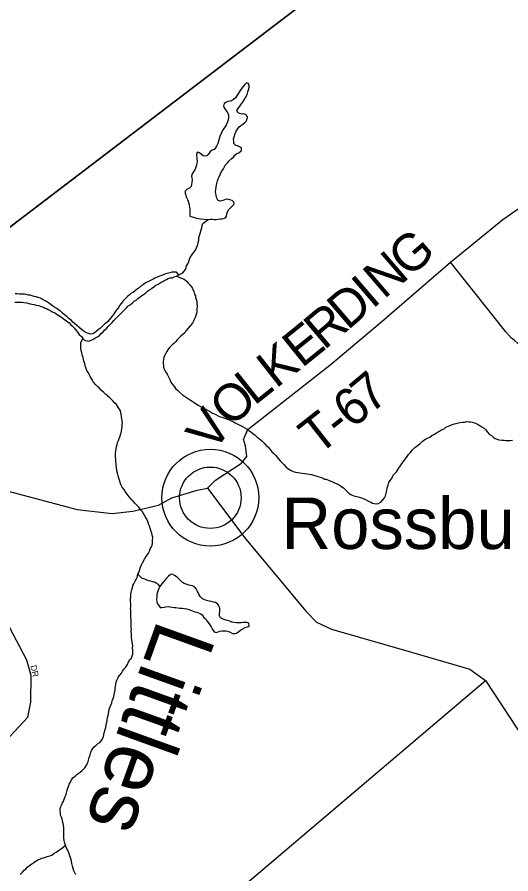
# Model space of a CAD drawing. Extents: x 0 to 1064, y 0 to 440.
# Drawn here: x 312.26 to 324.39, y 90.56 to 111.62 of the extents above; entities that cross this region are included whole.
import ezdxf

# ---------------------------------------------------------------- set-up
doc = ezdxf.new("R2010")
doc.units = 0
for name, color, linetype in [('GM_X_County_Road', 7, 'Continuous'), ('GM_X_Minor_Lake', 7, 'Continuous'), ('GM_X_Minor_River', 7, 'Continuous'), ('GM_X_Minor_River_Text', 7, 'Continuous'), ('GM_X_Township', 7, 'Continuous'), ('GM_X_Township_Road', 7, 'Continuous'), ('GM_X_Township_Road_Text', 7, 'Continuous'), ('GM_X_Township_Subdivision', 7, 'Continuous'), ('GM_X_Township_Subdivision_Text', 7, 'Continuous'), ('GM_X_Unincorporated', 7, 'Continuous'), ('GM_X_Unincorporated_Location', 7, 'Continuous'), ('GM_X_Unincorporated_Text', 7, 'Continuous')]:
    doc.layers.add(name, color=color, linetype=linetype)

msp = doc.modelspace()

# ---------------------------------------------------------------- linework, layer by layer
at = {"layer": 'GM_X_County_Road'}
for points in [[(307.543, 101.096), (307.634, 101.059), (308.22, 100.82), (309.926, 100.443), (311.109, 100.219), (313.734, 99.516), (314.596, 99.424), (315.102, 99.475), (315.734, 99.624), (316.062, 99.803), (316.683, 99.993), (316.936, 100.045), (317.882, 98.788), (319.364, 97.009), (319.616, 96.75), (319.984, 96.574), (321.954, 96.014), (323.384, 95.591), (323.769, 95.318), (324.747, 93.833)], [(293.098, 69.188), (295.708, 71.048), (296.093, 71.312), (297.081, 72.116), (300.504, 75.05), (310.545, 83.541), (312.041, 84.846), (312.375, 85.145), (313.24, 86.401), (313.502, 86.786), (313.645, 86.948), (314.07, 87.3), (315.074, 88.032), (315.665, 88.461), (316.182, 88.878), (323.769, 95.318)]]:
    msp.add_lwpolyline(points, dxfattribs=at)
at = {"layer": 'GM_X_Minor_Lake'}
for points in [[(317.715, 108.922), (317.759, 108.958), (317.808, 108.993), (317.852, 109.029), (317.895, 109.076), (317.915, 109.118), (317.922, 109.167), (317.887, 109.222), (317.833, 109.242), (317.79, 109.237), (317.735, 109.25), (317.687, 109.27), (317.658, 109.325), (317.683, 109.367), (317.715, 109.409), (317.747, 109.457), (317.797, 109.522), (317.835, 109.588), (317.873, 109.648), (317.911, 109.72), (317.931, 109.787), (317.945, 109.835), (317.964, 109.889), (317.959, 109.932), (317.942, 109.987), (317.894, 110.007), (317.85, 109.959), (317.813, 109.917), (317.781, 109.875), (317.743, 109.822), (317.712, 109.78), (317.686, 109.726), (317.655, 109.684), (317.623, 109.642), (317.58, 109.595), (317.53, 109.565), (317.487, 109.554), (317.438, 109.549), (317.389, 109.526), (317.346, 109.497), (317.332, 109.436), (317.343, 109.394), (317.379, 109.344), (317.414, 109.301), (317.443, 109.245), (317.454, 109.202), (317.453, 109.154), (317.446, 109.099), (317.426, 109.045), (317.394, 108.967), (317.356, 108.907), (317.324, 108.859), (317.292, 108.805), (317.273, 108.763), (317.241, 108.691), (317.221, 108.63), (317.207, 108.576), (317.188, 108.516), (317.162, 108.449), (317.136, 108.407), (317.099, 108.366), (317.05, 108.355), (317.006, 108.319), (316.981, 108.277), (316.924, 108.212), (316.882, 108.207), (316.827, 108.214), (316.779, 108.252), (316.738, 108.289), (316.695, 108.303), (316.67, 108.261), (316.669, 108.218), (316.674, 108.175), (316.679, 108.133), (316.684, 108.078), (316.677, 108.035), (316.669, 107.981), (316.643, 107.909), (316.624, 107.867), (316.592, 107.819), (316.56, 107.771), (316.547, 107.71), (316.552, 107.668), (316.557, 107.619), (316.555, 107.558), (316.548, 107.504), (316.534, 107.455), (316.491, 107.414), (316.441, 107.391), (316.392, 107.343), (316.39, 107.295), (316.401, 107.246), (316.412, 107.203), (316.447, 107.141), (316.465, 107.098), (316.482, 107.043), (316.487, 107), (316.498, 106.951), (316.502, 106.903), (316.507, 106.842), (316.504, 106.726)], [(316.957, 106.649), (316.959, 106.648), (317.002, 106.654), (317.056, 106.652), (317.099, 106.651), (317.148, 106.65), (317.202, 106.655), (317.245, 106.66), (317.288, 106.665), (317.331, 106.67), (317.38, 106.687), (317.405, 106.729), (317.413, 106.783), (317.426, 106.832), (317.458, 106.892), (317.502, 106.933), (317.551, 106.981), (317.595, 107.022), (317.584, 107.071), (317.543, 107.115), (317.488, 107.134), (317.434, 107.148), (317.379, 107.137), (317.336, 107.126), (317.287, 107.109), (317.244, 107.098), (317.19, 107.123), (317.167, 107.172), (317.15, 107.24), (317.139, 107.283), (317.134, 107.331), (317.141, 107.38), (317.149, 107.453), (317.169, 107.531), (317.183, 107.598), (317.203, 107.646), (317.222, 107.7), (317.248, 107.754), (317.28, 107.826), (317.33, 107.892), (317.356, 107.94), (317.375, 107.982), (317.425, 108.042), (317.469, 108.089), (317.519, 108.137), (317.575, 108.178), (317.613, 108.226), (317.662, 108.267), (317.706, 108.29), (317.774, 108.343), (317.769, 108.398), (317.727, 108.43), (317.673, 108.455), (317.631, 108.469), (317.583, 108.512), (317.584, 108.561), (317.58, 108.628), (317.593, 108.682), (317.614, 108.761), (317.64, 108.821), (317.671, 108.869), (317.715, 108.922)], [(316.504, 106.726), (316.559, 106.713), (316.619, 106.693), (316.667, 106.68), (316.71, 106.673), (316.764, 106.665), (316.957, 106.649)], [(317.536, 96.754), (317.482, 96.773), (317.428, 96.787), (317.385, 96.8), (317.343, 96.819), (317.301, 96.832), (317.259, 96.858), (317.23, 96.907), (317.231, 96.962), (317.238, 97.004), (317.239, 97.047), (317.24, 97.095), (317.217, 97.151), (317.188, 97.194), (317.134, 97.232), (317.086, 97.245), (317.025, 97.259), (316.977, 97.266), (316.91, 97.28), (316.868, 97.299), (316.814, 97.325), (316.76, 97.381), (316.731, 97.424), (316.708, 97.479), (316.685, 97.522), (316.655, 97.566), (316.626, 97.609), (316.572, 97.64), (316.524, 97.654), (316.481, 97.661), (316.409, 97.681), (316.367, 97.7), (316.325, 97.725), (316.283, 97.769), (316.241, 97.807), (316.188, 97.856), (316.128, 97.9), (316.068, 97.926), (316.025, 97.921), (315.975, 97.88), (315.932, 97.832), (315.888, 97.779), (315.85, 97.737), (315.813, 97.695), (315.762, 97.625)], [(315.762, 97.625), (315.743, 97.581), (315.723, 97.533), (315.71, 97.491), (315.69, 97.431), (315.689, 97.37), (315.687, 97.309), (315.692, 97.26), (315.703, 97.211), (315.738, 97.156), (315.774, 97.112), (315.816, 97.111), (315.871, 97.116), (315.914, 97.127), (315.969, 97.132), (316.018, 97.131), (316.072, 97.117), (316.115, 97.11), (316.157, 97.109), (316.206, 97.102), (316.26, 97.095), (316.315, 97.093), (316.37, 97.086), (316.418, 97.079), (316.479, 97.059), (316.545, 97.033), (316.587, 97.02), (316.629, 97.007), (316.672, 96.994), (316.714, 96.98), (316.756, 96.961), (316.804, 96.93), (316.851, 96.862), (316.893, 96.83), (316.922, 96.781), (316.952, 96.738), (316.993, 96.688), (317.034, 96.62), (317.057, 96.571), (317.098, 96.515), (317.153, 96.496), (317.196, 96.513), (317.239, 96.53), (317.294, 96.541), (317.336, 96.54), (317.391, 96.538), (317.439, 96.525), (317.494, 96.506), (317.554, 96.474), (317.609, 96.472), (317.651, 96.483), (317.707, 96.519), (317.757, 96.56), (317.806, 96.589), (317.862, 96.618), (317.917, 96.635), (317.96, 96.64)], [(317.96, 96.64), (317.956, 96.725), (317.901, 96.739), (317.846, 96.74), (317.804, 96.741), (317.761, 96.736), (317.706, 96.731), (317.645, 96.733), (317.591, 96.74), (317.536, 96.754)]]:
    msp.add_lwpolyline(points, dxfattribs=at)
at = {"layer": 'GM_X_Minor_River'}
for points in [[(316.231, 105.286), (316.33, 105.338), (316.361, 105.38), (316.393, 105.422), (316.412, 105.464), (316.425, 105.506), (316.451, 105.56), (316.477, 105.614), (316.496, 105.669), (316.51, 105.711), (316.541, 105.759), (316.579, 105.812), (316.617, 105.86), (316.648, 105.908), (316.668, 105.95), (316.687, 105.992), (316.7, 106.034), (316.707, 106.083), (316.721, 106.137), (316.728, 106.186), (316.735, 106.228), (316.749, 106.277), (316.762, 106.337), (316.782, 106.391), (316.796, 106.446), (316.809, 106.5), (316.822, 106.548), (316.957, 106.649)], [(315.885, 105.3), (315.829, 105.283), (315.786, 105.266), (315.743, 105.249), (315.688, 105.22), (315.645, 105.203), (315.602, 105.179), (315.54, 105.15), (315.484, 105.121), (315.417, 105.087), (315.361, 105.051), (315.305, 105.016), (315.262, 104.969), (315.212, 104.933), (315.156, 104.892), (315.113, 104.857), (315.063, 104.834), (315.02, 104.798), (314.976, 104.763), (314.939, 104.721), (314.901, 104.679), (314.858, 104.638), (314.826, 104.59), (314.776, 104.536), (314.757, 104.494), (314.725, 104.453), (314.688, 104.405), (314.656, 104.357), (314.631, 104.315), (314.587, 104.267), (314.555, 104.226), (314.524, 104.184), (314.486, 104.142), (314.443, 104.101), (314.399, 104.065), (314.349, 104.018), (314.306, 103.976), (314.256, 103.941), (314.212, 103.899), (314.15, 103.852), (314.101, 103.835), (314.059, 103.83), (313.986, 103.856), (313.932, 103.882), (313.878, 103.914), (313.836, 103.951), (313.782, 103.989), (313.723, 104.039), (313.669, 104.089), (313.627, 104.12), (313.592, 104.164), (313.538, 104.208), (313.485, 104.258), (313.425, 104.308), (313.377, 104.345), (313.33, 104.383), (313.282, 104.421), (313.234, 104.458), (313.162, 104.502), (313.096, 104.553), (313.03, 104.597), (312.983, 104.628), (312.934, 104.654), (312.886, 104.679), (312.832, 104.711), (312.778, 104.731), (312.724, 104.744), (312.675, 104.757), (312.627, 104.771), (312.579, 104.784), (312.536, 104.791), (312.482, 104.805), (312.439, 104.812), (312.384, 104.813), (312.318, 104.815), (312.263, 104.822), (312.214, 104.823)], [(316.231, 105.286), (316.172, 105.354), (316.117, 105.355), (316.062, 105.351), (316.019, 105.339), (315.977, 105.328), (315.934, 105.317), (315.885, 105.3)], [(312.203, 104.617), (312.264, 104.615), (312.319, 104.614), (312.373, 104.613), (312.428, 104.605), (312.489, 104.598), (312.579, 104.577), (312.622, 104.57), (312.676, 104.557), (312.731, 104.543), (312.785, 104.53), (312.846, 104.51), (312.906, 104.49), (312.948, 104.471), (312.996, 104.452), (313.038, 104.426), (313.081, 104.413), (313.123, 104.382), (313.177, 104.362), (313.219, 104.331), (313.285, 104.287), (313.351, 104.249), (313.392, 104.211), (313.434, 104.18), (313.476, 104.154), (313.536, 104.11), (313.577, 104.061), (313.619, 104.023), (313.666, 103.973), (313.708, 103.918), (313.749, 103.868), (313.785, 103.825), (313.838, 103.769), (313.873, 103.725), (313.915, 103.682), (313.969, 103.662), (314.024, 103.661), (314.079, 103.678), (314.122, 103.701), (314.172, 103.73), (314.234, 103.765), (314.283, 103.8), (314.327, 103.842), (314.37, 103.884), (314.408, 103.925), (314.452, 103.967), (314.489, 104.008), (314.552, 104.074), (314.595, 104.115), (314.633, 104.169), (314.677, 104.204), (314.727, 104.258), (314.764, 104.3), (314.808, 104.335), (314.858, 104.389), (314.901, 104.43), (314.945, 104.478), (314.983, 104.519), (315.038, 104.554), (315.094, 104.602), (315.138, 104.637), (315.181, 104.667), (315.225, 104.702), (315.28, 104.743), (315.324, 104.779), (315.367, 104.808), (315.411, 104.837), (315.466, 104.885), (315.516, 104.92), (315.559, 104.949), (315.621, 104.996), (315.671, 105.032), (315.726, 105.061), (315.795, 105.108), (315.838, 105.125), (315.887, 105.154), (315.93, 105.171), (315.973, 105.195), (316.022, 105.212), (316.065, 105.217)], [(316.176, 105.257), (316.363, 105.179), (316.422, 105.135), (316.464, 105.08), (316.505, 105.042), (316.541, 104.993), (316.57, 104.949), (316.599, 104.876), (316.621, 104.814), (316.639, 104.771), (316.644, 104.729), (316.655, 104.686), (316.672, 104.631), (316.676, 104.576), (316.681, 104.515), (316.679, 104.454), (316.672, 104.381), (316.664, 104.339), (316.651, 104.285), (316.638, 104.242), (316.612, 104.188), (316.593, 104.146), (316.567, 104.098), (316.511, 104.033), (316.461, 103.973), (316.404, 103.913), (316.379, 103.865), (316.329, 103.824), (316.285, 103.783), (316.235, 103.729), (316.192, 103.688), (316.148, 103.64), (316.11, 103.598), (316.067, 103.563), (316.005, 103.504), (315.961, 103.444), (315.935, 103.402), (315.903, 103.348), (315.878, 103.3), (315.864, 103.252), (315.857, 103.209), (315.85, 103.161), (315.849, 103.1), (315.854, 103.057), (315.859, 103.015), (315.881, 102.953), (315.917, 102.898), (315.946, 102.842), (315.969, 102.793), (316.009, 102.713), (316.038, 102.652), (316.08, 102.596), (316.127, 102.534), (316.15, 102.491), (316.204, 102.453), (316.251, 102.403), (316.323, 102.341), (316.371, 102.303), (316.449, 102.259), (316.491, 102.227), (316.538, 102.196), (316.586, 102.164), (316.646, 102.126), (316.706, 102.082), (316.766, 102.05), (316.82, 102.019), (316.862, 101.999), (316.934, 101.961), (317.007, 101.923), (317.061, 101.891), (317.127, 101.859), (317.181, 101.833), (317.229, 101.808), (317.289, 101.788), (317.338, 101.769), (317.38, 101.756), (317.452, 101.73), (317.506, 101.704), (317.573, 101.678), (317.615, 101.653), (317.681, 101.621), (317.735, 101.595), (317.795, 101.563), (317.855, 101.525), (317.909, 101.494), (317.957, 101.462), (317.999, 101.431), (318.053, 101.387), (318.106, 101.343), (318.16, 101.299), (318.208, 101.261), (318.261, 101.218), (318.327, 101.149), (318.374, 101.099), (318.416, 101.056), (318.475, 100.994), (318.522, 100.938), (318.564, 100.894), (318.618, 100.844), (318.67, 100.77), (318.724, 100.714)], [(316.065, 105.217), (316.121, 105.24), (316.176, 105.257), (316.231, 105.286)], [(314.716, 101.115), (314.729, 101.163), (314.749, 101.217), (314.768, 101.265), (314.788, 101.32), (314.801, 101.362), (314.814, 101.404), (314.822, 101.446), (314.835, 101.507), (314.843, 101.555), (314.844, 101.604), (314.845, 101.659), (314.84, 101.701), (314.835, 101.75), (314.824, 101.805), (314.814, 101.86), (314.809, 101.903), (314.792, 101.958), (314.75, 102.02), (314.704, 102.1), (314.656, 102.144), (314.615, 102.193), (314.543, 102.256), (314.484, 102.312), (314.442, 102.35), (314.389, 102.399), (314.335, 102.443), (314.276, 102.512), (314.234, 102.543), (314.192, 102.587), (314.139, 102.649), (314.11, 102.698), (314.063, 102.772), (314.046, 102.815), (314.005, 102.883), (313.976, 102.938), (313.959, 102.987), (313.941, 103.03), (313.919, 103.098), (313.908, 103.147), (313.891, 103.202), (313.88, 103.257), (313.857, 103.318), (313.846, 103.373), (313.836, 103.428), (313.825, 103.477), (313.826, 103.52), (313.827, 103.562), (313.828, 103.617), (313.873, 103.725)], [(318.724, 100.714), (318.771, 100.67), (318.813, 100.627), (318.872, 100.564), (318.914, 100.527), (318.98, 100.483), (319.046, 100.457), (319.101, 100.437), (319.161, 100.43), (319.204, 100.423), (319.258, 100.409), (319.325, 100.402), (319.379, 100.394), (319.434, 100.387), (319.489, 100.379), (319.543, 100.366), (319.597, 100.346), (319.652, 100.327), (319.706, 100.313), (319.761, 100.294), (319.815, 100.268), (319.857, 100.261), (319.93, 100.235), (319.996, 100.209), (320.062, 100.177), (320.122, 100.151), (320.194, 100.107), (320.236, 100.076), (320.278, 100.05), (320.326, 100.006), (320.367, 99.963), (320.409, 99.919), (320.463, 99.888), (320.529, 99.856), (320.596, 99.842), (320.638, 99.829), (320.698, 99.815), (320.765, 99.789), (320.819, 99.764), (320.879, 99.732), (320.951, 99.7), (320.993, 99.674), (321.036, 99.667), (321.096, 99.66), (321.139, 99.665), (321.195, 99.7), (321.245, 99.753), (321.283, 99.807), (321.308, 99.855), (321.328, 99.922), (321.342, 99.988), (321.355, 100.036), (321.362, 100.079), (321.376, 100.121), (321.395, 100.181), (321.427, 100.235), (321.471, 100.295), (321.503, 100.361), (321.541, 100.403), (321.578, 100.444), (321.604, 100.486), (321.629, 100.528), (321.679, 100.594), (321.718, 100.66), (321.768, 100.72), (321.824, 100.797), (321.875, 100.869), (321.925, 100.923), (321.969, 100.976), (322.031, 101.042), (322.1, 101.095), (322.155, 101.136), (322.212, 101.189), (322.274, 101.236), (322.347, 101.271), (322.403, 101.3), (322.453, 101.335), (322.502, 101.365), (322.564, 101.4), (322.619, 101.435), (322.687, 101.476), (322.749, 101.505), (322.792, 101.54), (322.836, 101.563), (322.897, 101.586), (322.946, 101.609), (323.008, 101.626), (323.05, 101.637), (323.106, 101.648), (323.148, 101.659), (323.203, 101.664), (323.252, 101.669), (323.301, 101.68), (323.356, 101.672), (323.398, 101.677), (323.441, 101.67), (323.501, 101.651), (323.543, 101.631), (323.592, 101.606), (323.64, 101.58), (323.682, 101.555)], [(323.682, 101.555), (323.735, 101.517), (323.777, 101.474), (323.818, 101.424), (323.86, 101.375), (323.914, 101.337), (323.955, 101.299), (324.009, 101.268), (324.057, 101.248), (324.1, 101.235), (324.167, 101.227), (324.227, 101.22), (324.27, 101.219), (324.325, 101.217), (324.379, 101.216), (324.434, 101.221)], [(314.821, 95.5), (314.852, 95.548), (314.884, 95.596), (314.922, 95.637), (314.972, 95.709), (314.992, 95.775), (315.03, 95.829), (315.073, 95.865), (315.087, 95.919), (315.1, 95.961), (315.101, 96.016), (315.103, 96.065), (315.098, 96.119), (315.099, 96.168), (315.089, 96.259), (315.078, 96.314), (315.073, 96.363), (315.069, 96.412), (315.07, 96.461), (315.065, 96.528), (315.066, 96.57), (315.062, 96.619), (315.063, 96.68), (315.064, 96.728), (315.059, 96.771), (315.056, 96.887), (315.051, 96.929), (315.053, 96.996), (315.054, 97.045), (315.049, 97.087), (315.05, 97.136), (315.052, 97.203), (315.047, 97.27), (315.049, 97.331), (315.05, 97.373), (315.057, 97.428), (315.065, 97.488), (315.079, 97.555), (315.092, 97.597), (315.105, 97.652), (315.125, 97.694), (315.157, 97.754), (315.182, 97.796), (315.207, 97.844), (315.228, 97.928), (315.247, 97.97), (315.273, 98.043), (315.293, 98.103), (315.313, 98.157), (315.344, 98.211), (315.389, 98.295), (315.433, 98.361), (315.484, 98.445), (315.51, 98.493), (315.529, 98.553), (315.561, 98.601), (315.574, 98.644), (315.587, 98.686), (315.589, 98.759), (315.591, 98.838), (315.58, 98.887), (315.569, 98.935), (315.547, 99.003), (315.529, 99.052), (315.518, 99.095), (315.495, 99.144), (315.467, 99.23), (315.432, 99.304), (315.403, 99.347), (315.374, 99.408), (315.339, 99.458), (315.303, 99.507), (315.25, 99.576), (315.209, 99.619), (315.155, 99.675), (315.108, 99.725), (315.066, 99.768), (315.013, 99.831), (314.96, 99.899), (314.913, 99.961), (314.878, 100.016), (314.842, 100.066), (314.819, 100.115), (314.802, 100.158), (314.774, 100.238), (314.756, 100.287), (314.74, 100.348), (314.723, 100.409), (314.712, 100.47), (314.702, 100.556), (314.697, 100.604), (314.692, 100.647), (314.687, 100.696), (314.683, 100.757), (314.678, 100.799), (314.679, 100.86), (314.68, 100.903), (314.687, 100.945), (314.695, 101.012), (314.703, 101.066), (314.716, 101.115)], [(315.762, 97.625), (315.733, 97.679), (315.679, 97.705), (315.631, 97.73), (315.588, 97.743), (315.546, 97.756), (315.492, 97.77), (315.449, 97.783), (315.395, 97.803), (315.335, 97.822), (315.228, 97.928)], [(313.699, 90.541), (313.676, 90.59), (313.653, 90.639), (313.636, 90.694), (313.62, 90.756), (313.603, 90.817), (313.598, 90.872), (313.581, 90.933), (313.564, 90.982), (313.547, 91.031), (313.53, 91.08), (313.513, 91.123), (313.478, 91.179), (313.467, 91.221), (313.444, 91.271), (313.427, 91.344), (313.416, 91.393), (313.411, 91.436), (313.406, 91.478), (313.407, 91.527), (313.408, 91.569), (313.409, 91.612), (313.411, 91.655), (313.406, 91.703), (313.401, 91.758), (313.39, 91.801), (313.373, 91.862), (313.362, 91.911), (313.351, 91.96), (313.328, 92.009), (313.323, 92.064), (313.319, 92.125), (313.32, 92.167), (313.333, 92.222), (313.359, 92.27), (313.378, 92.312), (313.397, 92.354), (313.417, 92.396), (313.443, 92.468), (313.462, 92.511), (313.475, 92.553), (313.489, 92.619), (313.509, 92.674), (313.528, 92.722), (313.542, 92.77), (313.567, 92.818), (313.599, 92.872), (313.631, 92.92), (313.687, 92.967), (313.737, 93.015), (313.811, 93.062), (313.86, 93.103), (313.923, 93.168), (313.961, 93.234), (313.993, 93.294), (314.013, 93.355), (314.033, 93.421), (314.053, 93.487), (314.073, 93.554), (314.098, 93.614), (314.149, 93.686), (314.192, 93.715), (314.236, 93.757), (314.291, 93.792), (314.335, 93.839), (314.361, 93.881), (314.38, 93.936), (314.401, 94.032), (314.421, 94.111), (314.441, 94.159), (314.449, 94.238), (314.462, 94.28), (314.469, 94.341), (314.483, 94.407), (314.497, 94.462), (314.511, 94.547), (314.525, 94.607), (314.538, 94.655), (314.558, 94.71), (314.59, 94.77), (314.597, 94.818), (314.617, 94.872), (314.636, 94.921), (314.643, 94.963), (314.656, 95.005), (314.663, 95.048), (314.665, 95.09), (314.672, 95.133), (314.673, 95.175), (314.686, 95.217), (314.693, 95.272), (314.713, 95.326), (314.745, 95.386), (314.77, 95.428), (314.821, 95.5)], [(312.33, 90.544), (312.392, 90.603), (312.43, 90.657), (312.473, 90.68), (312.505, 90.728), (312.561, 90.769), (312.623, 90.81), (312.672, 90.845), (312.728, 90.887), (312.771, 90.91), (312.814, 90.927), (312.863, 90.95), (312.906, 90.961), (312.955, 90.972), (312.998, 90.99), (313.06, 91.006), (313.109, 91.023), (313.171, 91.07), (313.22, 91.094), (313.276, 91.135), (313.325, 91.17), (313.381, 91.211), (313.444, 91.271)]]:
    msp.add_lwpolyline(points, dxfattribs=at)
at = {"layer": 'GM_X_Township'}
for points in [[(311.446, 105.98), (324.036, 115.585)], [(324.036, 115.585), (311.446, 105.98)]]:
    msp.add_lwpolyline(points, dxfattribs=at)
at = {"layer": 'GM_X_Township_Road'}
for points in [[(321.351, 104.255), (322.905, 105.599), (324.193, 106.646), (324.575, 106.913), (328.977, 109.662)], [(317.845, 101.3), (317.93, 101.486), (319.981, 103.101), (321.333, 104.238), (321.351, 104.255)], [(316.936, 100.045), (317.131, 100.24), (317.771, 100.656), (317.907, 100.824), (317.875, 101.086), (317.823, 101.251), (317.829, 101.265), (317.845, 101.3)]]:
    msp.add_lwpolyline(points, dxfattribs=at)
at = {"layer": 'GM_X_Township_Subdivision'}
for points in [[(328.159, 101.387), (328.024, 101.644), (327.951, 101.759), (327.91, 101.822), (327.865, 101.882), (327.82, 101.933), (327.771, 101.981), (327.724, 102.022), (327.675, 102.061), (327.623, 102.096), (327.568, 102.129), (327.423, 102.21), (324.726, 103.502), (324.64, 103.554), (324.557, 103.611), (324.478, 103.673), (324.403, 103.74), (324.333, 103.812), (324.267, 103.888), (324.205, 103.968), (322.905, 105.599)], [(311.869, 93.707), (312.521, 94.418), (312.592, 94.785), (312.604, 95.436), (312.497, 95.815), (311.557, 97.598), (310.981, 98.693), (310.957, 98.847), (310.957, 99.036), (311.005, 99.249), (311.1, 99.676), (311.109, 100.219)]]:
    msp.add_lwpolyline(points, dxfattribs=at)
at = {"layer": 'GM_X_Unincorporated'}
for radius in [1.19, 0.755]:
    msp.add_circle((317.007, 99.809), radius, dxfattribs=at)
at = {"layer": 'GM_X_Unincorporated_Location'}
msp.add_line((317.007, 99.809), (317.007, 99.809), dxfattribs=at)

# ---------------------------------------------------------------- texts
at = {"layer": 'GM_X_Minor_River_Text'}
msp.add_text('Littles', height=1.5152, rotation=250.1919, dxfattribs=at).set_placement((315.725, 96.855))
at = {"layer": 'GM_X_Township_Road_Text'}
for s, rotation, p in [('G', 40.6487, (321.876, 105.193)), ('N', 40.646, (321.269, 104.672)), ('I', 40.6464, (320.986, 104.429)), ('D', 40.6381, (320.378, 103.908)), ('R', 40.086, (319.8, 103.421)), ('E', 38.9241, (319.255, 102.981)), ('K', 38.1887, (318.617, 102.478)), ('L', 38.5681, (318.086, 102.055)), ('7', 39.9158, (320.94, 101.849)), ('O', 44.4745, (317.534, 101.511)), ('6', 38.6269, (320.485, 101.486)), ('V', 53.6853, (317.085, 100.896)), ('T', 38.1685, (319.651, 100.829)), ('-', 38.2619, (320.187, 101.25))]:
    msp.add_text(s, height=0.909, rotation=rotation, dxfattribs=at).set_placement(p)
at = {"layer": 'GM_X_Township_Subdivision_Text'}
msp.add_text('DR', height=0.1515, rotation=282.5237, dxfattribs=at).set_placement((312.584, 95.676))
at = {"layer": 'GM_X_Unincorporated_Text'}
msp.add_text('Rossburg', height=1.2636, rotation=0, dxfattribs=at).set_placement((318.756, 98.549))

doc.saveas('drawing.dxf')
